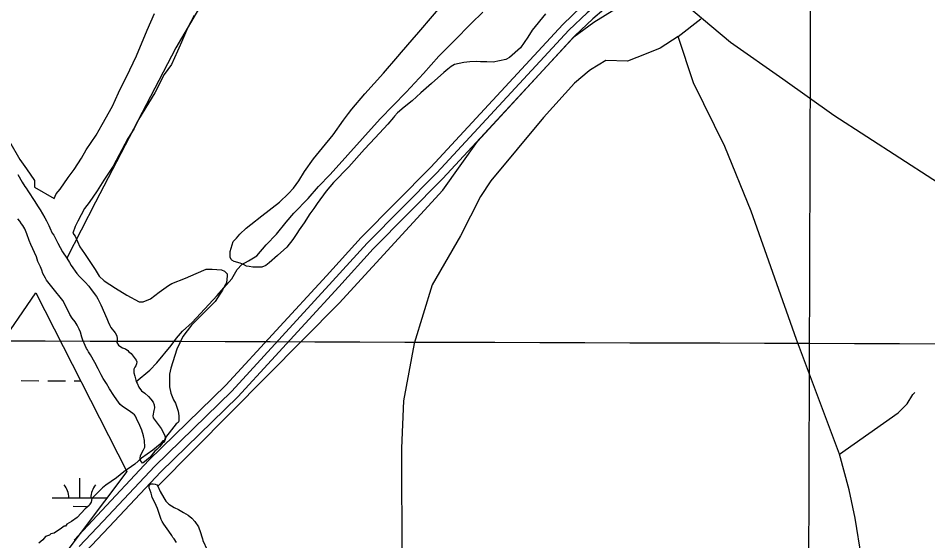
# Model space of a CAD drawing. Extents: x 3161665 to 3199565, y 885729 to 911164.
# Drawn here: x 3169703 to 3171354, y 902946 to 903895 of the extents above; entities that cross this region are included whole.
import ezdxf

# ---------------------------------------------------------------- set-up
doc = ezdxf.new("R2010")
doc.units = 0
for name, color, linetype in [('V-GRID-MAJR', 7, 'Continuous'), ('V-ROAD-CNTR', 7, 'Continuous'), ('V-SITE-VEGE', 7, 'Continuous'), ('V-TOPO-SHOR', 7, 'Continuous'), ('V-WETL-SWMP', 7, 'Continuous')]:
    doc.layers.add(name, color=color, linetype=linetype)

msp = doc.modelspace()

# ---------------------------------------------------------------- linework, layer by layer
at = {"layer": 'V-GRID-MAJR'}
for points in [[(3171102.7, 891181.041), (3171121.2120000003, 897241.873), (3171139.73, 903304.649), (3171158.249, 909367.4720000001), (3171158.255, 909369.371)], [(3165916.244, 903320.984), (3171139.73, 903304.649), (3176363.22, 903289.0750000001), (3181586.7120000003, 903274.26), (3186810.2060000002, 903260.204), (3192033.702, 903246.909), (3197257.2, 903234.373), (3197257.201, 903234.373)]]:
    msp.add_spline(points, degree=3, dxfattribs=at)
at = {"layer": 'V-ROAD-CNTR'}
for points in [[(3171673.667615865, 904825.6543209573), (3171355.869251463, 904487.5159972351), (3171057.4268483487, 904167.1356379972), (3170934.5310941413, 904045.1498819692), (3170915.1151329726, 904025.8289206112), (3170893.6491759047, 904008.094956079), (3170836.172290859, 903970.7760307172), (3170780.457402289, 903938.7800947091), (3170756.941449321, 903922.6331270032), (3170735.975491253, 903905.0361621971), (3170702.7655576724, 903873.3182256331), (3170463.236036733, 903614.4027434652), (3170336.5802900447, 903486.5429991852), (3170273.946415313, 903417.1591379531), (3170091.1167809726, 903217.9295364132), (3169951.2030608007, 903081.584809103), (3169857.7202477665, 902981.670008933), (3169814.040335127, 902935.243101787)], [(3170949.9470633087, 904081.585809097), (3170923.957115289, 904055.7888606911), (3170905.0261531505, 904036.9508983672), (3170884.7591936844, 904020.2069318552), (3170828.347306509, 903983.5800051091), (3170772.464418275, 903951.4870692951), (3170747.853467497, 903934.5881030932), (3170725.963511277, 903916.216139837), (3170692.069579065, 903883.8452045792), (3170691.9035793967, 903883.6662049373)], [(3170975.8380115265, 904065.015842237), (3170945.105072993, 904034.5109032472), (3170925.2041127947, 904014.7069428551), (3170902.539158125, 903995.9829803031), (3170843.9972752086, 903957.9720563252), (3170788.450386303, 903926.0731201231), (3170766.0294311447, 903910.678150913), (3170745.9874712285, 903893.8561845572), (3170713.461536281, 903862.7912466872), (3170708.592546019, 903857.527257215)], [(3170691.9035793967, 903883.6662049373), (3170452.3990584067, 903624.7767227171), (3170325.679311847, 903496.8519785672), (3170262.8534374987, 903427.256117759), (3170080.347802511, 903228.3795155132), (3169940.486082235, 903092.0857881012), (3169846.781269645, 902991.9329884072), (3169804.640353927, 902947.1420779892)], [(3170708.592546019, 903857.527257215), (3170474.0730150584, 903604.0287642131), (3170347.481268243, 903476.2340198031), (3170285.0393931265, 903407.0621581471), (3170101.8857594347, 903207.4795573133), (3169961.920039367, 903071.0838301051), (3169868.659225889, 902971.407029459), (3169825.650311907, 902925.693120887), (3169822.863317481, 902921.8041286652)]]:
    msp.add_lwpolyline(points, dxfattribs=at)
at = {"layer": 'V-SITE-VEGE'}
for p, q in [((3169937.3370000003, 903873.1749999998), (3169950.688, 903903.7129999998)), ((3170022.694, 903900.2170000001), (3170010.545, 903877.0029999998)), ((3169917.918, 903826.7569999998), (3169937.3370000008, 903873.1749999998)), ((3170010.5450000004, 903877.0029999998), (3169999.6210000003, 903851.3509999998)), ((3169999.6210000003, 903851.3509999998), (3169992.336, 903835.4709999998)), ((3169905.776, 903801.1039999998), (3169917.918, 903826.7569999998)), ((3169992.336, 903835.4709999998), (3169981.41, 903811.0409999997)), ((3169981.41, 903811.0409999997), (3169968.0290000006, 903792.7029999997)), ((3169885.124000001, 903759.5659999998), (3169905.7760000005, 903801.1039999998)), ((3169968.0290000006, 903792.7029999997), (3169951.0220000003, 903759.72)), ((3169874.1990000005, 903735.1359999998), (3169885.124000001, 903759.5659999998)), ((3169951.022, 903759.72), (3169921.846, 903710.8399999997)), ((3169855.972, 903702.1460000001), (3169874.199, 903735.1359999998)), ((3169921.8460000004, 903710.8399999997), (3169913.3450000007, 903693.735)), ((3169845.034, 903682.5959999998), (3169855.972, 903702.1460000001)), ((3169913.345, 903693.735), (3169902.4, 903676.6259999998)), ((3169826.792, 903655.7099999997), (3169845.034, 903682.5959999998)), ((3169902.4000000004, 903676.6259999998), (3169875.6740000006, 903626.532)), ((3169687.6430000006, 903671.2499999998), (3169706.022, 903638.3449999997)), ((3169818.285, 903641.0439999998), (3169826.792, 903655.7099999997)), ((3169706.022, 903638.3449999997), (3169718.267, 903621.289)), ((3169804.9090000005, 903620.269), (3169818.285, 903641.0439999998)), ((3169875.6740000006, 903626.532), (3169858.647, 903600.8669999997)), ((3169718.267, 903621.289), (3169732.957, 903600.5779999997)), ((3169793.9610000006, 903605.6), (3169804.9090000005, 903620.269)), ((3169732.957, 903600.5779999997), (3169732.986, 903588.3759999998)), ((3169779.3650000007, 903584.8229999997), (3169793.9610000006, 903605.6)), ((3169858.647, 903600.8669999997), (3169846.4880000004, 903581.3159999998)), ((3169732.986, 903588.3759999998), (3169768.42, 903567.7119999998)), ((3169768.42, 903567.7119999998), (3169772.0620000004, 903576.264)), ((3169772.0620000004, 903576.264), (3169779.3650000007, 903584.8229999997)), ((3169846.4880000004, 903581.3159999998), (3169831.8920000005, 903560.537)), ((3169831.892, 903560.537), (3169823.376, 903549.5359999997)), ((3169823.3760000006, 903549.5359999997), (3169811.2260000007, 903526.3209999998)), ((3169811.2260000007, 903526.3209999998), (3169806.3680000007, 903516.5480000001)), ((3169806.3680000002, 903516.5480000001), (3169802.735, 903504.3359999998)), ((3169802.735, 903504.3359999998), (3169806.407, 903499.4639999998)), ((3169806.407, 903499.4639999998), (3169814.994, 903479.9589999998)), ((3169814.9940000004, 903479.9589999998), (3169823.5650000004, 903467.7749999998)), ((3169823.565, 903467.7749999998), (3169843.1560000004, 903438.5339999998)), ((3169843.1560000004, 903438.5339999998), (3169850.506, 903426.348)), ((3170006.711, 903423.0469999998), (3170026.2140000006, 903431.6339999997)), ((3170026.2140000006, 903431.634), (3170044.5030000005, 903438.9990000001)), ((3170044.5030000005, 903438.9990000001), (3170055.4840000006, 903439.0229999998)), ((3170055.4840000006, 903439.0229999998), (3170072.573, 903437.844)), ((3170072.573, 903437.844), (3170077.4590000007, 903435.415)), ((3170077.4590000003, 903435.4149999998), (3170082.35, 903430.545)), ((3170082.3500000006, 903430.545), (3170082.3600000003, 903426.8829999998)), ((3169850.5060000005, 903426.348), (3169859.0690000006, 903417.827)), ((3169859.0690000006, 903417.8269999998), (3169879.844, 903404.4509999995)), ((3169976.235, 903409.555), (3169982.328, 903413.2289999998)), ((3169982.328, 903413.2289999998), (3170006.711, 903423.0469999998)), ((3170081.1640000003, 903414.6769999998), (3170077.5210000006, 903408.568)), ((3170082.3600000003, 903426.8829999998), (3170081.1640000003, 903414.6769999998)), ((3169879.8440000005, 903404.4509999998), (3169900.6170000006, 903392.2959999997)), ((3169943.3420000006, 903385.0729999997), (3169959.1790000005, 903397.3119999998)), ((3169959.1790000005, 903397.3119999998), (3169976.235, 903409.555)), ((3170073.8770000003, 903401.238), (3170069.011, 903393.904)), ((3170077.5210000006, 903408.568), (3170073.8770000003, 903401.238)), ((3169900.617, 903392.2959999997), (3169922.608, 903380.143)), ((3169922.608, 903380.143), (3169929.932, 903380.16)), ((3169929.932, 903380.16), (3169943.3420000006, 903385.073)), ((3170060.502, 903380.4629999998), (3170017.8890000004, 903337.6539999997)), ((3170069.011, 903393.904), (3170060.502, 903380.4629999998)), ((3170017.8890000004, 903337.6539999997), (3170002.0750000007, 903316.8729999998)), ((3170002.0750000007, 903316.8729999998), (3169991.1440000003, 903293.6599999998)), ((3169991.1440000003, 903293.6599999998), (3169980.241, 903259.4669999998)), ((3169980.241, 903259.4669999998), (3169977.8260000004, 903248.4799999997)), ((3169977.826, 903248.4799999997), (3169977.879, 903225.2939999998)), ((3169977.8790000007, 903225.2939999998), (3169980.3450000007, 903214.3189999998)), ((3169980.345, 903214.3189999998), (3169985.254, 903202.1249999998)), ((3169985.2540000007, 903202.1249999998), (3169988.9330000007, 903196.0319999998)), ((3169988.9330000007, 903196.0319999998), (3169993.846, 903181.4009999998)), ((3169993.846, 903181.4009999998), (3169995.085, 903172.8609999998)), ((3169995.107, 903163.1), (3169993.893, 903160.6549999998)), ((3169995.085, 903172.8609999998), (3169995.107, 903163.1)), ((3169981.7220000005, 903147.2059999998), (3169970.7690000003, 903133.757)), ((3169990.237, 903158.2079999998), (3169981.722, 903147.2059999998)), ((3169993.893, 903160.6549999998), (3169990.237, 903158.2079999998)), ((3169970.7690000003, 903133.757), (3169968.342, 903127.6499999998)), ((3169961.035, 903121.5299999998), (3169947.637, 903110.5179999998)), ((3169965.9030000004, 903127.6429999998), (3169961.035, 903121.5299999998)), ((3169968.342, 903127.6499999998), (3169965.9030000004, 903127.6429999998)), ((3169947.6370000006, 903110.5179999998), (3169926.9250000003, 903095.8259999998)), ((3169914.75, 903084.8159999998), (3169895.2550000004, 903071.3479999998)), ((3169926.9250000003, 903095.8259999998), (3169914.75, 903084.8159999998)), ((3169895.2550000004, 903071.3479999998), (3169881.857000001, 903060.334)), ((3169881.857, 903060.334), (3169862.364, 903046.8659999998)), ((3169856.2730000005, 903041.9689999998), (3169836.795, 903022.4029999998)), ((3169862.364, 903046.8659999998), (3169856.273, 903041.9689999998)), ((3169835.589, 903016.2980000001), (3169833.156, 903012.6319999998)), ((3169836.795, 903022.4029999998), (3169835.589, 903016.2980000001)), ((3169824.634, 903004.0669999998), (3169810.0270000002, 902988.1729999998)), ((3169831.941, 903010.1869999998), (3169824.634, 903004.0669999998)), ((3169833.156, 903012.6319999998), (3169831.941, 903010.1869999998)), ((3169810.0270000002, 902988.1729999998), (3169800.2810000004, 902980.8279999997)), ((3169782.0070000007, 902968.5809999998), (3169768.603, 902960.0109999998)), ((3169786.879, 902972.256), (3169782.007, 902968.5809999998)), ((3169789.3180000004, 902972.26), (3169786.879, 902972.256)), ((3169791.751, 902975.9279999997), (3169789.3180000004, 902972.26)), ((3169800.2810000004, 902980.8279999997), (3169791.751, 902975.9279999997)), ((3169752.753, 902953.8729999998), (3169747.8850000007, 902947.7589999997)), ((3169760.069, 902956.3279999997), (3169752.753, 902953.8729999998)), ((3169762.5020000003, 902958.7759999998), (3169760.069, 902956.3279999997)), ((3169768.603, 902960.0109999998), (3169762.5020000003, 902958.7759999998)), ((3169747.8850000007, 902947.7589999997), (3169740.5780000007, 902941.6399999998))]:
    msp.add_line(p, q, dxfattribs=at)
msp.add_lwpolyline([(3170660.113000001, 903903.2559999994), (3170635.9650000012, 903873.6499999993), (3170628.220000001, 903860.7429999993), (3170615.160000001, 903841.1499999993), (3170594.917000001, 903823.9939999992), (3170588.181000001, 903820.1949999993), (3170565.612000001, 903815.5239999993), (3170554.101000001, 903815.5889999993), (3170542.593000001, 903816.1319999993), (3170534.440000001, 903816.1789999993), (3170522.924000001, 903815.7609999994), (3170512.367000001, 903814.8619999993), (3170495.079000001, 903811.1199999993), (3170489.302000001, 903807.3169999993), (3170483.039000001, 903802.5539999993), (3170475.810000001, 903796.3579999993), (3170453.634000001, 903776.3369999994), (3170433.877000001, 903759.6579999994), (3170426.158000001, 903752.0269999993), (3170418.445000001, 903744.8759999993), (3170403.990000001, 903733.4439999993), (3170391.942000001, 903722.9579999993), (3170386.154000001, 903717.2339999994), (3170384.702000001, 903714.8459999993), (3170374.079000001, 903702.4329999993), (3170350.919000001, 903677.6199999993), (3170332.097000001, 903657.1009999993), (3170303.141000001, 903625.1249999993), (3170275.640000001, 903596.4979999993), (3170262.125000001, 903581.2239999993), (3170245.688000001, 903558.2929999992), (3170239.886000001, 903549.6909999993), (3170232.634000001, 903539.6579999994), (3170222.472000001, 903523.4069999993), (3170213.287000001, 903510.5089999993), (3170208.933000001, 903503.8159999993), (3170201.679000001, 903493.3039999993), (3170190.570000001, 903479.4569999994), (3170173.697000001, 903464.2019999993), (3170158.753000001, 903450.8549999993), (3170152.971000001, 903446.0909999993), (3170145.281000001, 903442.7749999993), (3170128.971000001, 903442.8679999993), (3170122.743000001, 903444.3379999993), (3170117.948000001, 903444.8479999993), (3170112.208000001, 903447.7559999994), (3170105.988000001, 903450.1889999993), (3170094.974000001, 903453.1279999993), (3170091.148000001, 903455.5489999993), (3170089.717000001, 903456.9949999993), (3170087.820000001, 903460.8429999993), (3170087.880000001, 903471.3939999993), (3170093.737000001, 903489.5889999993), (3170099.527000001, 903495.7939999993), (3170105.802000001, 903502.9519999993), (3170116.890000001, 903513.4439999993), (3170125.567000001, 903520.5889999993), (3170145.318000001, 903535.8279999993), (3170177.594000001, 903561.0699999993), (3170193.991000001, 903576.8089999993), (3170202.676000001, 903586.3519999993), (3170212.345000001, 903599.7299999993), (3170222.990000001, 903616.4559999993), (3170239.430000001, 903639.8689999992), (3170255.365000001, 903659.4459999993), (3170275.165000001, 903683.3189999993), (3170293.538000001, 903709.5969999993), (3170302.721000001, 903722.0159999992), (3170309.000000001, 903730.1359999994), (3170332.179000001, 903757.8269999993), (3170366.442000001, 903795.0499999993), (3170392.513000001, 903825.6019999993), (3170398.791000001, 903833.2409999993), (3170418.101000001, 903855.6789999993), (3170430.653000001, 903869.9959999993), (3170479.900000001, 903927.7619999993)], dxfattribs=at)
at = {"layer": 'V-TOPO-SHOR'}
for points in [[(3170666.892000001, 904972.0029999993), (3170538.501878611, 904754.7501690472), (3170430.07658648, 904579.4236634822), (3170391.1349028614, 904527.1774355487), (3170343.778617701, 904486.7665682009), (3170196.2706351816, 904195.0454535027), (3169989.541321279, 903840.993947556), (3169843.747428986, 903561.0859292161), (3169791.378000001, 903459.0339999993)], [(3169956.787000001, 903045.0539999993), (3170285.618277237, 903377.3082492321), (3170474.0838332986, 903582.8138823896), (3170536.9491450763, 903671.0869598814), (3170711.9507671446, 903860.9543696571), (3170747.821791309, 903887.7346384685), (3170789.2859780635, 903913.3834828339), (3170835.1774631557, 903916.6399969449), (3170887.7787753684, 903917.6435021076), (3170913.526019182, 903920.944295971), (3170996.18871418, 903851.3765370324), (3171091.169158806, 903785.1390917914), (3171183.9113544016, 903718.9065665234), (3171423.064522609, 903563.9409463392), (3171653.274534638, 903413.4715041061), (3171863.428864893, 903303.3348241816), (3171998.7174719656, 903245.9618155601), (3172062.450989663, 903220.0817324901), (3172131.836709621, 903219.9292133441)], [(3169917.676000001, 903235.4169999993), (3169942.369000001, 903255.5939999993), (3169955.040000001, 903269.3379999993), (3169980.810000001, 903300.4779999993), (3169990.636000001, 903313.6279999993), (3170001.474000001, 903326.5719999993), (3170019.237000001, 903342.3169999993), (3170064.608000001, 903391.4299999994), (3170076.265000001, 903405.3829999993), (3170091.187000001, 903421.9569999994), (3170100.6240000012, 903438.3599999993), (3170109.210000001, 903447.6579999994), (3170121.434000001, 903454.2929999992), (3170136.317000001, 903463.5539999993), (3170153.086000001, 903483.5739999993), (3170171.882000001, 903502.7669999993), (3170189.880000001, 903524.6069999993), (3170203.784000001, 903540.7819999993), (3170229.331000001, 903567.8609999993), (3170248.342000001, 903589.2889999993), (3170269.795000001, 903611.3129999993), (3170360.149000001, 903712.1819999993), (3170407.552000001, 903760.8769999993), (3170439.021000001, 903794.4229999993), (3170466.829000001, 903826.3659999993), (3170494.813000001, 903853.8399999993), (3170525.664000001, 903885.3579999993), (3170546.906000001, 903905.9609999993)], [(3171193.7496071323, 903103.3634831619), (3171115.868448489, 903311.692842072), (3171033.56491148, 903544.6527802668), (3170985.7008558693, 903662.266633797), (3170928.878884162, 903777.6619181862), (3170901.0852702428, 903861.6577565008), (3170942.564216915, 903894.0213479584)], [(3170901.0852702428, 903861.6577565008), (3170868.5839195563, 903840.4657303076), (3170842.821915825, 903830.4501893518), (3170809.2186605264, 903817.0944947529), (3170770.0517624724, 903818.2997187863), (3170742.0367497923, 903801.5743507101), (3170739.7935807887, 903799.3410216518), (3170712.885392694, 903777.017571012), (3170656.7914076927, 903714.4695974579), (3170561.4124452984, 903599.4088711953), (3170542.32582888, 903571.4725780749), (3170506.356405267, 903499.9273286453), (3170454.679878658, 903410.5105267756), (3170421.991569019, 903304.2650374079), (3170402.7376735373, 903200.2282772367), (3170399.190881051, 903114.0630695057), (3170399.854908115, 902907.0225741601), (3170394.128906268, 902847.7212747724), (3170389.534328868, 902794.0131379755)], [(3169702.679000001, 903611.0979999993), (3169710.448000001, 903597.1369999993), (3169715.207000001, 903589.4099999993), (3169717.710000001, 903586.4199999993), (3169720.966000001, 903581.6849999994), (3169733.739000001, 903561.9939999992), (3169738.2490000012, 903554.2659999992), (3169743.007000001, 903547.2889999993), (3169751.776000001, 903532.5799999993), (3169754.785000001, 903526.8459999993), (3169758.797000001, 903518.3689999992), (3169760.554000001, 903514.1299999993), (3169765.068000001, 903504.6539999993), (3169767.820000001, 903501.1659999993), (3169775.093000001, 903486.7049999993), (3169783.612000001, 903470.9989999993), (3169791.378000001, 903459.0339999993), (3169796.138000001, 903451.3069999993), (3169799.6440000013, 903445.8229999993), (3169809.9110000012, 903431.3679999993), (3169814.664000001, 903425.8879999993), (3169824.671000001, 903415.9259999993), (3169831.677000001, 903408.2029999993), (3169835.435000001, 903402.4709999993), (3169845.448000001, 903389.5129999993), (3169847.702000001, 903385.5259999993), (3169850.713000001, 903379.2909999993), (3169853.468000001, 903374.3069999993), (3169864.007000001, 903349.8679999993), (3169866.515000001, 903343.6339999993), (3169869.776000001, 903336.6499999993), (3169871.531000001, 903333.4099999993), (3169879.041000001, 903323.6919999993), (3169882.047000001, 903318.2079999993), (3169882.809000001, 903312.7169999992), (3169882.324000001, 903306.2269999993), (3169885.580000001, 903301.4919999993), (3169887.831000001, 903299.4989999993), (3169892.828000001, 903296.5149999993), (3169897.825000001, 903294.2789999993), (3169902.075000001, 903291.7929999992), (3169904.328000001, 903289.3019999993), (3169908.080000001, 903285.8169999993), (3169917.341000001, 903273.8559999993), (3169918.346000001, 903270.8619999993), (3169917.855000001, 903267.1159999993), (3169916.865000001, 903263.6199999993), (3169914.873000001, 903261.1199999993), (3169913.384000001, 903257.8719999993), (3169913.140000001, 903254.3779999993), (3169913.398000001, 903250.8839999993), (3169914.910000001, 903244.6459999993), (3169917.676000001, 903235.4169999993), (3169919.182000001, 903231.9259999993), (3169921.942000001, 903224.6919999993), (3169926.950000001, 903218.2139999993), (3169933.198000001, 903214.2349999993), (3169939.703000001, 903207.7589999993), (3169943.707000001, 903203.0259999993), (3169947.962000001, 903197.5439999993), (3169949.969000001, 903192.8069999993), (3169950.481000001, 903187.3139999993), (3169949.244000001, 903182.5709999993), (3169947.518000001, 903173.0799999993), (3169948.523000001, 903169.3389999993), (3169959.042000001, 903154.6359999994), (3169962.796000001, 903149.6509999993), (3169969.061000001, 903138.1849999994), (3169970.820000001, 903132.4459999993), (3169969.583000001, 903128.2009999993), (3169967.592000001, 903125.1999999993), (3169964.602000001, 903122.4499999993), (3169959.873000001, 903116.6969999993), (3169957.133000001, 903114.1939999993), (3169955.143000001, 903111.9429999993), (3169951.405000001, 903108.6909999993), (3169941.945000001, 903096.9399999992), (3169936.962000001, 903092.9339999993), (3169931.980000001, 903088.4299999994), (3169928.990000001, 903086.6749999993), (3169925.234000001, 903091.9099999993), (3169924.726000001, 903095.9019999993), (3169924.9650000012, 903099.8949999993), (3169926.952000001, 903104.6419999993), (3169930.931000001, 903110.8929999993), (3169932.918000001, 903116.1379999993), (3169932.641000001, 903128.1189999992), (3169930.626000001, 903136.6009999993), (3169927.6070000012, 903146.5789999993), (3169924.343000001, 903155.5579999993), (3169917.826000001, 903168.2739999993), (3169916.071000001, 903172.0129999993), (3169914.068000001, 903174.5059999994), (3169911.565000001, 903176.9939999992), (3169907.316000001, 903180.2319999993), (3169891.816000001, 903190.6809999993), (3169888.316000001, 903193.4169999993), (3169882.308000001, 903201.6419999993), (3169876.796000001, 903209.8669999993)], [(3169876.796000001, 903209.8669999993), (3169869.032000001, 903222.0809999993), (3169863.7690000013, 903231.3029999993), (3169857.508000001, 903240.7749999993), (3169853.750000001, 903247.2569999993), (3169848.485000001, 903258.2259999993), (3169842.470000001, 903269.4469999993), (3169834.200000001, 903283.9059999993), (3169830.944000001, 903288.8909999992), (3169828.939000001, 903292.6299999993), (3169827.186000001, 903295.3709999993), (3169824.677000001, 903300.6069999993), (3169820.663000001, 903310.0829999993), (3169818.654000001, 903315.8199999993), (3169816.137000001, 903324.7999999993), (3169813.878000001, 903330.2869999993), (3169810.367000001, 903337.7659999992), (3169806.611000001, 903343.5009999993), (3169801.104000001, 903350.4759999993), (3169796.844000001, 903357.2079999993), (3169786.566000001, 903377.9009999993), (3169784.059000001, 903382.6379999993), (3169779.3030000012, 903388.3679999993), (3169771.793000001, 903398.0879999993), (3169757.027000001, 903416.0259999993), (3169754.523000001, 903419.5139999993), (3169752.520000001, 903422.7539999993), (3169748.008000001, 903431.4809999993), (3169745.997000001, 903437.7169999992), (3169743.488000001, 903443.7009999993), (3169738.972000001, 903453.4269999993), (3169736.209000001, 903461.6579999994), (3169725.924000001, 903483.8499999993), (3169722.914000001, 903491.3309999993), (3169719.143000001, 903503.3039999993), (3169715.377000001, 903512.5299999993), (3169711.621000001, 903518.5119999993), (3169709.118000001, 903521.5029999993), (3169706.112000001, 903526.2399999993), (3169702.608000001, 903530.4749999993)], [(3171227.7167711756, 902773.1454915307), (3171239.0014958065, 902815.6476232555), (3171239.099895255, 902860.4126038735), (3171233.624812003, 902915.2620050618), (3171222.5910059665, 902986.9105739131), (3171211.5129201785, 903038.4149014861), (3171193.7496071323, 903103.3634831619), (3171300.2312551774, 903178.1111270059), (3171317.055022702, 903194.8610949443), (3171327.164043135, 903211.6258228), (3171330.5287966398, 903214.9758163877)], [(3169990.712000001, 902942.5389999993), (3169986.454000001, 902949.2709999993), (3169984.202000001, 902952.0089999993), (3169982.199000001, 902955.2509999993), (3169976.690000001, 902963.2259999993), (3169967.424000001, 902975.9359999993), (3169964.418000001, 902981.1709999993), (3169962.663000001, 902984.6599999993), (3169955.880000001, 903004.6159999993), (3169951.112000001, 903015.3369999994), (3169946.600000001, 903024.3139999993), (3169945.595000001, 903027.5559999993), (3169944.335000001, 903032.5449999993), (3169940.821000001, 903042.0229999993), (3169940.811000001, 903046.0159999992), (3169943.799000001, 903049.5159999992), (3169948.542000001, 903049.2789999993), (3169952.038000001, 903048.7869999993), (3169954.7860000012, 903047.5439999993), (3169956.787000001, 903045.0539999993), (3169961.0530000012, 903035.5779999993), (3169967.320000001, 903023.6089999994), (3169971.326000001, 903017.6289999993), (3169976.579000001, 903012.1489999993), (3169986.327000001, 903006.1809999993), (3169994.325000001, 903002.4529999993), (3170003.322000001, 902997.4809999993), (3170011.569000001, 902992.2579999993), (3170018.569000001, 902987.0319999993), (3170023.824000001, 902981.0539999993), (3170030.337000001, 902971.3339999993), (3170034.103000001, 902961.1059999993), (3170036.366000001, 902953.1249999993), (3170037.6240000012, 902949.6329999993), (3170038.379000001, 902946.6389999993), (3170046.406000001, 902929.1839999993)]]:
    msp.add_lwpolyline(points, dxfattribs=at)
at = {"layer": 'V-WETL-SWMP'}
for p, q in [((3169568.2176607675, 903153.5679559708), (3169735.3129822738, 903396.0560011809)), ((3169735.3129822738, 903396.0560011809), (3169900.358891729, 903071.9870072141)), ((3169708.869456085, 903236.8114808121), (3169740.8693261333, 903236.7230504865)), ((3169756.869261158, 903236.6788353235), (3169788.8691312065, 903236.5904049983)), ((3169804.869066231, 903236.5461898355), (3169816.566596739, 903236.5138641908)), ((3169900.358891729, 903071.9870072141), (3169714.578862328, 902825.5118092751)), ((3169815.125495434, 903023.9130350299), (3169815.22498069, 903059.9128975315)), ((3169765.1256984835, 903024.0512074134), (3169864.021414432, 903023.7779131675)), ((3169803.082900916, 903008.5152553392), (3169827.0828034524, 903008.4489325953))]:
    msp.add_line(p, q, dxfattribs=at)
for centre, radius, start, end in [((3169759.8840957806, 903024.5404973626), 35.24628790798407, 359.0698456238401, 40.61350395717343), ((3169870.3695193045, 903024.2351754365), 35.24628790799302, 139.06984299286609, 180.6135013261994)]:
    msp.add_arc(centre, radius, start, end, dxfattribs=at)

doc.saveas('drawing.dxf')
